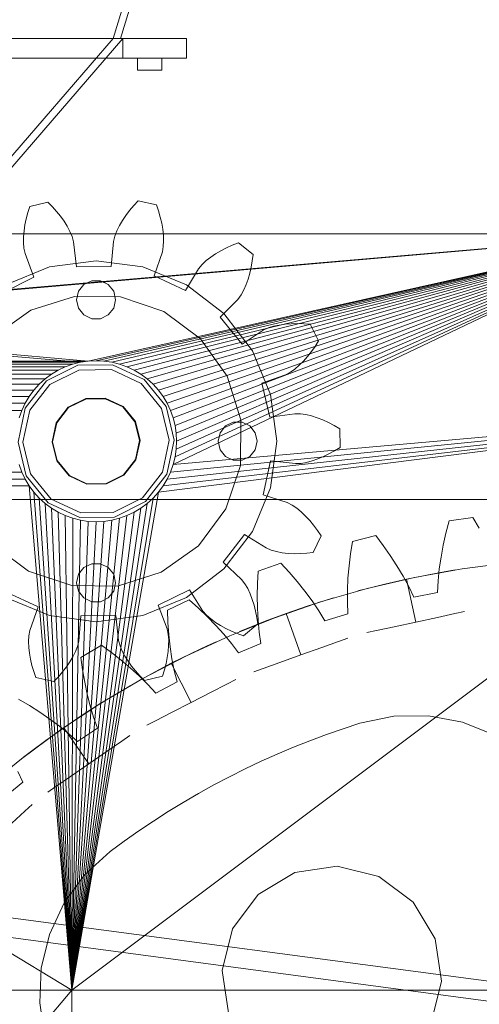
# Model space of a CAD drawing. Header units: millimetres. Extents: x -2233 to 61924, y -68080 to 6847.
# Tile 774 of 1022: x 25009 to 25197, y 1934 to 2338. Entities that reach past the tile are written whole.
import ezdxf

# ---------------------------------------------------------------- set-up
doc = ezdxf.new("R2010")
doc.units = ezdxf.units.MM
doc.layers.add('COTAS_P', color=1, linetype='Continuous', lineweight=0)
doc.layers.add('lateral_briquetadora', color=7, linetype='Continuous', lineweight=0)
doc.dimstyles.new('R19_100', dxfattribs={"dimtxt": 250, "dimasz": 150, "dimexe": 150, "dimexo": 80, "dimgap": 100, "dimtad": 1, "dimtih": 1, "dimtoh": 1, "dimdsep": 46, "dimcen": 0.09, "dimadec": 0, "dimazin": 0, "dimtfac": 1, "dimtdec": 4, "dimtofl": 0, "dimtmove": 0, "dimatfit": 3, "dimfxl": 1, "dimtolj": 1, "dimtzin": 0, "dimarcsym": 0})

# ---------------------------------------------------------------- blocks, each defined once
blk = doc.blocks.new('DIM_R27_6')
at = {"layer": 'COTAS_P'}
for p, q in [((24580.07, 3250), (24980.07, 3250)), ((24980.07, 3250), (24935.07, 3100)), ((24980.07, 0), (24980.07, 3250)), ((24980.07, 3250), (25025.07, 3100)), ((24980.07, 0), (24935.07, 150)), ((24980.07, 0), (25025.07, 150)), ((24580.07, 0), (24980.07, 0))]:
    blk.add_line(p, q, dxfattribs=at)
blk.add_text('3250 P', height=250, rotation=90, dxfattribs=at).set_placement((24880.07, 1625))
blk = doc.blocks.new('DIM_R27_7')
at = {"layer": 'COTAS_P'}
for p, q in [((24250.07, 2141), (24400.07, 2186)), ((26750.07, 2141), (26600.07, 2186)), ((24250.07, 1241), (24250.07, 2141)), ((24250.07, 2141), (26750.07, 2141)), ((24250.07, 2141), (24400.07, 2096)), ((26750.07, 2141), (26600.07, 2096)), ((26750.07, 1241), (26750.07, 2141))]:
    blk.add_line(p, q, dxfattribs=at)
blk.add_text('2500 P', height=250, dxfattribs=at).set_placement((25500.07, 2241))

msp = doc.modelspace()

# ---------------------------------------------------------------- linework, layer by layer
at = {"layer": 'lateral_briquetadora'}
for p, q in [((25047.067, 2330), (25197.067, 2830)), ((25050.067, 2330), (25200.067, 2830)), ((24623.067, 2330), (25077.067, 2330)), ((24650.067, 2330), (25050.067, 2330)), ((24653.067, 2330), (25047.067, 2330)), ((25047.067, 2330), (24965.067, 2235)), ((24969.067, 2235), (25051.067, 2330)), ((25050.067, 2330), (25047.067, 2330)), ((25047.067, 2330), (25051.067, 2330)), ((25051.067, 2330), (25077.067, 2330)), ((25051.067, 2330), (25051.067, 2322)), ((25077.067, 2322), (25077.067, 2330)), ((24623.067, 2322), (25077.067, 2322)), ((25051.067, 2322), (25077.067, 2322)), ((25057.067, 2322), (25067.067, 2322)), ((25057.067, 2322), (25057.067, 2317)), ((25067.067, 2317), (25067.067, 2322)), ((25057.067, 2317), (25067.067, 2317)), ((25012.078, 2258.637), (25012.884, 2261.185)), ((25012.884, 2261.185), (25020.286, 2262.974)), ((25020.286, 2262.974), (25022.167, 2261.076)), ((25022.167, 2261.076), (25023.91, 2259.13)), ((25053.807, 2259.513), (25055.499, 2261.503)), ((25055.499, 2261.503), (25057.33, 2263.449)), ((25057.33, 2263.449), (25064.776, 2261.85)), ((25064.776, 2261.85), (25065.647, 2259.323)), ((25010.902, 2253.61), (25011.417, 2256.11)), ((25011.417, 2256.11), (25012.078, 2258.637)), ((25023.91, 2259.13), (25025.51, 2257.142)), ((25025.51, 2257.142), (25026.958, 2255.114)), ((25050.862, 2255.42), (25052.258, 2257.484)), ((25052.258, 2257.484), (25053.807, 2259.513)), ((25065.647, 2259.323), (25066.373, 2256.814)), ((25066.373, 2256.814), (25066.952, 2254.328)), ((25010.54, 2251.144), (25010.902, 2253.61)), ((25026.958, 2255.114), (25028.244, 2253.05)), ((25028.244, 2253.05), (25029.351, 2250.953)), ((25048.576, 2251.199), (25049.629, 2253.324)), ((25049.629, 2253.324), (25050.862, 2255.42)), ((25066.952, 2254.328), (25067.377, 2251.873)), ((24430.067, 2250), (25036.833, 2197.791)), ((25270.067, 2250), (24430.067, 2250)), ((24430.067, 2250), (25033.63, 2197.316)), ((25270.067, 2250), (24663.302, 2197.791)), ((25270.067, 2250), (24666.505, 2197.316)), ((25010.312, 2246.349), (25010.339, 2248.721)), ((25010.339, 2248.721), (25010.54, 2251.144)), ((25029.351, 2250.953), (25030.249, 2248.823)), ((25030.249, 2248.823), (25030.846, 2246.655)), ((25270.067, 2250), (25036.833, 2197.791)), ((25270.067, 2250), (25040.067, 2197.95)), ((25270.067, 2250), (25043.302, 2197.791)), ((25270.067, 2250), (25046.505, 2197.316)), ((25047.193, 2246.864), (25047.734, 2249.047)), ((25047.734, 2249.047), (25048.576, 2251.199)), ((25270.067, 2250), (25049.647, 2196.529)), ((25270.067, 2250), (25052.696, 2195.438)), ((25270.067, 2250), (25055.624, 2194.054)), ((25270.067, 2250), (25058.401, 2192.389)), ((25270.067, 2250), (25061.002, 2190.46)), ((25270.067, 2250), (25063.402, 2188.285)), ((25270.067, 2250), (25065.577, 2185.885)), ((25067.377, 2251.873), (25067.64, 2249.455)), ((25270.067, 2250), (25067.506, 2183.284)), ((25067.64, 2249.455), (25067.728, 2247.085)), ((25270.067, 2250), (25069.171, 2180.506)), ((25270.067, 2250), (25070.556, 2177.579)), ((25270.067, 2250), (25071.647, 2155.371)), ((25270.067, 2250), (25071.647, 2174.53)), ((25270.067, 2250), (25072.433, 2158.512)), ((25270.067, 2250), (25072.433, 2171.388)), ((25270.067, 2250), (25072.909, 2161.716)), ((25270.067, 2250), (25072.909, 2168.185)), ((25270.067, 2250), (25073.067, 2164.95)), ((25010.486, 2244.045), (25010.312, 2246.349)), ((25010.946, 2241.844), (25010.486, 2244.045)), ((25030.846, 2246.655), (25032.006, 2236.372)), ((25046.296, 2236.555), (25047.193, 2246.864)), ((25067.612, 2244.777), (25067.209, 2242.565)), ((25067.728, 2247.085), (25067.612, 2244.777)), ((25091.2, 2243.031), (25093.475, 2244.187)), ((25093.475, 2244.187), (25095.864, 2245.245)), ((25095.864, 2245.245), (25098.358, 2246.204)), ((25098.358, 2246.204), (25104.372, 2241.533)), ((25014.611, 2232.166), (25010.946, 2241.844)), ((25067.209, 2242.565), (25063.793, 2232.797)), ((25085.156, 2238.966), (25087.026, 2240.423)), ((25087.026, 2240.423), (25089.047, 2241.777)), ((25089.047, 2241.777), (25091.2, 2243.031)), ((25104.372, 2241.533), (25104.06, 2238.879)), ((25003.067, 2229.036), (25020.915, 2236.429)), ((25020.915, 2236.429), (25040.067, 2238.95)), ((25032.006, 2236.372), (25046.296, 2236.555)), ((25040.067, 2238.95), (25059.22, 2236.429)), ((25059.22, 2236.429), (25077.067, 2229.036)), ((25082.028, 2235.66), (25083.462, 2237.392)), ((25083.462, 2237.392), (25085.156, 2238.966)), ((25103.626, 2236.303), (25103.069, 2233.812)), ((25104.06, 2238.879), (25103.626, 2236.303)), ((25001.816, 2225.801), (25014.611, 2232.166)), ((25063.793, 2232.797), (25076.747, 2226.761)), ((25076.747, 2226.761), (25082.028, 2235.66)), ((25103.069, 2233.812), (25102.386, 2231.416)), ((25035.08, 2229.205), (25032.86, 2226.421)), ((25038.287, 2230.75), (25035.08, 2229.205)), ((25041.848, 2230.75), (25038.287, 2230.75)), ((25045.055, 2229.205), (25041.848, 2230.75)), ((25047.275, 2226.421), (25045.055, 2229.205)), ((25077.067, 2229.036), (25092.393, 2217.276)), ((25101.575, 2229.123), (25100.625, 2226.95)), ((25102.386, 2231.416), (25101.575, 2229.123)), ((25013.344, 2218.67), (25031.252, 2224.299)), ((25031.252, 2224.299), (25050.024, 2224.118)), ((25032.86, 2226.421), (25032.067, 2222.95)), ((25048.067, 2222.95), (25047.275, 2226.421)), ((25050.024, 2224.118), (25067.82, 2218.146)), ((25099.52, 2224.92), (25098.197, 2223.102)), ((25100.625, 2226.95), (25099.52, 2224.92)), ((25032.067, 2222.95), (25032.86, 2219.479)), ((25047.275, 2219.479), (25048.067, 2222.95)), ((25098.197, 2223.102), (25090.881, 2215.783)), ((24998.051, 2207.783), (25013.344, 2218.67)), ((25032.86, 2219.479), (25035.08, 2216.696)), ((25035.08, 2216.696), (25038.287, 2215.151)), ((25041.848, 2215.151), (25045.055, 2216.696)), ((25045.055, 2216.696), (25047.275, 2219.479)), ((25067.82, 2218.146), (25082.9, 2206.966)), ((25090.881, 2215.783), (25099.934, 2204.725)), ((25092.393, 2217.276), (25104.153, 2201.95)), ((25038.287, 2215.151), (25041.848, 2215.151)), ((25110.596, 2211.39), (25112.805, 2212.073)), ((25112.805, 2212.073), (25115.123, 2212.574)), ((25115.123, 2212.574), (25117.53, 2212.918)), ((25117.53, 2212.918), (25120.014, 2213.113)), ((25120.014, 2213.113), (25122.566, 2213.168)), ((25122.566, 2213.168), (25125.177, 2213.085)), ((25125.177, 2213.085), (25127.84, 2212.867)), ((25127.84, 2212.867), (25131.232, 2206.048)), ((25099.934, 2204.725), (25108.553, 2210.452)), ((25108.553, 2210.452), (25110.596, 2211.39)), ((25082.9, 2206.966), (25093.788, 2191.674)), ((25129.799, 2203.792), (25128.291, 2201.66)), ((25131.232, 2206.048), (25129.799, 2203.792)), ((25104.153, 2201.95), (25111.546, 2184.103)), ((25126.708, 2199.658), (25125.053, 2197.794)), ((25128.291, 2201.66), (25126.708, 2199.658)), ((24663.302, 2197.791), (25033.63, 2197.316)), ((25036.833, 2197.791), (24666.505, 2197.316)), ((25030.488, 2196.529), (24666.505, 2197.316)), ((25033.63, 2197.316), (24666.505, 2197.316)), ((24669.647, 2196.529), (25033.63, 2197.316)), ((25027.439, 2195.438), (24669.647, 2196.529)), ((25030.488, 2196.529), (24669.647, 2196.529)), ((24672.696, 2195.438), (25030.488, 2196.529)), ((24672.696, 2195.438), (25024.511, 2194.054)), ((25027.439, 2195.438), (24672.696, 2195.438)), ((25027.439, 2195.438), (24675.624, 2194.054)), ((25019.797, 2189.711), (25032.548, 2196.054)), ((25024.511, 2194.054), (25027.439, 2195.438)), ((25027.439, 2195.438), (25030.488, 2196.529)), ((25030.488, 2196.529), (25033.63, 2197.316)), ((25032.548, 2196.054), (25046.788, 2196.237)), ((25033.63, 2197.316), (25036.833, 2197.791)), ((25036.833, 2197.791), (25040.067, 2197.95)), ((25040.067, 2197.95), (25043.302, 2197.791)), ((25043.302, 2197.791), (25046.505, 2197.316)), ((25046.505, 2197.316), (25049.647, 2196.529)), ((25046.788, 2196.237), (25059.697, 2190.222)), ((25049.647, 2196.529), (25052.696, 2195.438)), ((25052.696, 2195.438), (25055.624, 2194.054)), ((25123.327, 2196.081), (25121.529, 2194.535)), ((25125.053, 2197.794), (25123.327, 2196.081)), ((25021.734, 2192.389), (24675.624, 2194.054)), ((25024.511, 2194.054), (24675.624, 2194.054)), ((24678.401, 2192.389), (25024.511, 2194.054)), ((25021.734, 2192.389), (24678.401, 2192.389)), ((24678.401, 2192.389), (25019.133, 2190.46)), ((25021.734, 2192.389), (24681.002, 2190.46)), ((25019.133, 2190.46), (25021.734, 2192.389)), ((25033.018, 2194.11), (25021.064, 2188.164)), ((25021.734, 2192.389), (25024.511, 2194.054)), ((25046.368, 2194.281), (25033.018, 2194.11)), ((25058.47, 2188.643), (25046.368, 2194.281)), ((25055.624, 2194.054), (25058.401, 2192.389)), ((25058.401, 2192.389), (25061.002, 2190.46)), ((25093.788, 2191.674), (25099.416, 2173.765)), ((25117.671, 2192.122), (25107.904, 2188.702)), ((25119.652, 2193.186), (25117.671, 2192.122)), ((25121.529, 2194.535), (25119.652, 2193.186)), ((25016.733, 2188.285), (24681.002, 2190.46)), ((25019.133, 2190.46), (24681.002, 2190.46)), ((25019.133, 2190.46), (24683.402, 2188.285)), ((24683.402, 2188.285), (25014.558, 2185.885)), ((25016.733, 2188.285), (24683.402, 2188.285)), ((25016.733, 2188.285), (24685.577, 2185.885)), ((25011.061, 2178.464), (25019.797, 2189.711)), ((25021.064, 2188.164), (25012.874, 2177.619)), ((25014.558, 2185.885), (25016.733, 2188.285)), ((25016.733, 2188.285), (25019.133, 2190.46)), ((25066.928, 2178.312), (25058.47, 2188.643)), ((25059.697, 2190.222), (25068.718, 2179.203)), ((25061.002, 2190.46), (25063.402, 2188.285)), ((25063.402, 2188.285), (25065.577, 2185.885)), ((25107.904, 2188.702), (25111.263, 2174.811)), ((24685.577, 2185.885), (25012.629, 2183.284)), ((25014.558, 2185.885), (24685.577, 2185.885)), ((24687.506, 2183.284), (25014.558, 2185.885)), ((24687.506, 2183.284), (25010.964, 2180.506)), ((25012.629, 2183.284), (24687.506, 2183.284)), ((25010.964, 2180.506), (25012.629, 2183.284)), ((25012.629, 2183.284), (25014.558, 2185.885)), ((25065.577, 2185.885), (25067.506, 2183.284)), ((25067.506, 2183.284), (25069.171, 2180.506)), ((25111.546, 2184.103), (25114.067, 2164.95)), ((24689.171, 2180.506), (25009.579, 2177.579)), ((25010.964, 2180.506), (24689.171, 2180.506)), ((25010.964, 2180.506), (24690.556, 2177.579)), ((25009.579, 2177.579), (25010.964, 2180.506)), ((25028.665, 2178.878), (25035.838, 2182.446)), ((25028.792, 2178.724), (25035.885, 2182.252)), ((25350.067, 2180), (25030.067, 1940)), ((25035.838, 2182.446), (25043.848, 2182.549)), ((25035.885, 2182.252), (25043.806, 2182.353)), ((25043.806, 2182.353), (25050.986, 2179.008)), ((25043.848, 2182.549), (25051.109, 2179.166)), ((25350.067, 2180), (25065.577, 2144.015)), ((25350.067, 2180), (25067.506, 2146.616)), ((25069.171, 2180.506), (25070.556, 2177.579)), ((25350.067, 2180), (25069.171, 2149.394)), ((25350.067, 2180), (25070.556, 2152.322)), ((25071.647, 2155.371), (25350.067, 2180)), ((25009.579, 2177.579), (24690.556, 2177.579)), ((24691.647, 2174.53), (25009.579, 2177.579)), ((25008.07, 2164.54), (25011.061, 2178.464)), ((25008.488, 2174.53), (25009.579, 2177.579)), ((25012.874, 2177.619), (25010.07, 2164.566)), ((25023.751, 2172.552), (25028.665, 2178.878)), ((25023.933, 2172.467), (25028.792, 2178.724)), ((25050.986, 2179.008), (25056.004, 2172.878)), ((25051.109, 2179.166), (25056.184, 2172.967)), ((25066.928, 2178.312), (25070.065, 2165.335)), ((25068.718, 2179.203), (25072.065, 2165.36)), ((25070.556, 2177.579), (25071.647, 2174.53)), ((25111.263, 2174.811), (25121.513, 2176.231)), ((25121.513, 2176.231), (25123.761, 2176.19)), ((25123.761, 2176.19), (25126.047, 2175.847)), ((25126.047, 2175.847), (25128.353, 2175.293)), ((25128.353, 2175.293), (25130.671, 2174.557)), ((25022.069, 2164.72), (25023.751, 2172.552)), ((25022.269, 2164.722), (25023.933, 2172.467)), ((25056.004, 2172.878), (25057.866, 2165.178)), ((25056.184, 2172.967), (25058.066, 2165.181)), ((25071.647, 2174.53), (25072.433, 2171.388)), ((25072.433, 2171.388), (25072.909, 2168.185)), ((25093.08, 2171.205), (25090.86, 2168.421)), ((25096.287, 2172.75), (25093.08, 2171.205)), ((25099.848, 2172.75), (25096.287, 2172.75)), ((25099.416, 2173.765), (25099.236, 2154.994)), ((25103.055, 2171.205), (25099.848, 2172.75)), ((25105.275, 2168.421), (25103.055, 2171.205)), ((25130.671, 2174.557), (25132.994, 2173.656)), ((25132.994, 2173.656), (25135.317, 2172.598)), ((25135.317, 2172.598), (25137.633, 2171.39)), ((25137.633, 2171.39), (25139.938, 2170.038)), ((25072.909, 2168.185), (25073.067, 2164.95)), ((25090.86, 2168.421), (25090.067, 2164.95)), ((25106.067, 2164.95), (25105.275, 2168.421)), ((25139.938, 2170.038), (25140.036, 2162.423)), ((25011.417, 2150.698), (25008.07, 2164.54)), ((25010.07, 2164.566), (25013.207, 2151.589)), ((25023.951, 2156.933), (25022.069, 2164.72)), ((25024.131, 2157.022), (25022.269, 2164.722)), ((25057.866, 2165.178), (25056.202, 2157.433)), ((25058.066, 2165.181), (25056.384, 2157.349)), ((25070.065, 2165.335), (25067.261, 2152.281)), ((25072.065, 2165.36), (25069.074, 2151.437)), ((25073.067, 2164.95), (25072.909, 2161.716)), ((25090.067, 2164.95), (25090.86, 2161.479)), ((25105.275, 2161.479), (25106.067, 2164.95)), ((25114.067, 2164.95), (25111.546, 2145.798)), ((25072.909, 2161.716), (25072.433, 2158.512)), ((25090.86, 2161.479), (25093.08, 2158.696)), ((25103.055, 2158.696), (25105.275, 2161.479)), ((25135.481, 2159.746), (25133.187, 2158.629)), ((25137.766, 2161.012), (25135.481, 2159.746)), ((25140.036, 2162.423), (25137.766, 2161.012)), ((25009.579, 2152.322), (25008.488, 2155.371)), ((25029.026, 2150.735), (25023.951, 2156.933)), ((25029.149, 2150.893), (25024.131, 2157.022)), ((25056.202, 2157.433), (25051.343, 2151.177)), ((25056.384, 2157.349), (25051.47, 2151.022)), ((25071.647, 2155.371), (25070.556, 2152.322)), ((25072.433, 2158.512), (25071.647, 2155.371)), ((25093.08, 2158.696), (25096.287, 2157.151)), ((25096.287, 2157.151), (25099.848, 2157.151)), ((25099.848, 2157.151), (25103.055, 2158.696)), ((25111.492, 2156.917), (25108.491, 2142.944)), ((25121.775, 2155.76), (25111.492, 2156.917)), ((25124.022, 2155.859), (25121.775, 2155.76)), ((25126.298, 2156.26), (25124.022, 2155.859)), ((25128.589, 2156.873), (25126.298, 2156.26)), ((25130.888, 2157.668), (25128.589, 2156.873)), ((25133.187, 2158.629), (25130.888, 2157.668)), ((25009.579, 2152.322), (24689.171, 2149.394)), ((24690.556, 2152.322), (25009.579, 2152.322)), ((24690.556, 2152.322), (25010.964, 2149.394)), ((25010.964, 2149.394), (25009.579, 2152.322)), ((25021.665, 2141.258), (25013.207, 2151.589)), ((25051.343, 2151.177), (25044.25, 2147.649)), ((25051.47, 2151.022), (25044.297, 2147.454)), ((25067.261, 2152.281), (25059.071, 2141.737)), ((25069.074, 2151.437), (25060.338, 2140.189)), ((25070.556, 2152.322), (25069.171, 2149.394)), ((25099.236, 2154.994), (25093.263, 2137.197)), ((25010.964, 2149.394), (24687.506, 2146.616)), ((24689.171, 2149.394), (25010.964, 2149.394)), ((25012.629, 2146.616), (25010.964, 2149.394)), ((25020.438, 2139.678), (25011.417, 2150.698)), ((25036.287, 2147.352), (25029.026, 2150.735)), ((25036.329, 2147.547), (25029.149, 2150.893)), ((25044.297, 2147.454), (25036.287, 2147.352)), ((25044.25, 2147.649), (25036.329, 2147.547)), ((25069.171, 2149.394), (25067.506, 2146.616)), ((24687.506, 2146.616), (25012.629, 2146.616)), ((24687.506, 2146.616), (25030.067, 1940)), ((25014.558, 2144.015), (25012.629, 2146.616)), ((25012.629, 2146.616), (25030.067, 1940)), ((25014.558, 2144.015), (25016.733, 2141.616)), ((25014.558, 2144.015), (25030.067, 1940)), ((25030.067, 1940), (25065.577, 2144.015)), ((25065.577, 2144.015), (25063.402, 2141.616)), ((25067.506, 2146.616), (25065.577, 2144.015)), ((25111.546, 2145.798), (25104.153, 2127.95)), ((25108.491, 2142.944), (25118.342, 2139.776)), ((25019.133, 2139.441), (25016.733, 2141.616)), ((25016.733, 2141.616), (25030.067, 1940)), ((25021.734, 2137.512), (25019.133, 2139.441)), ((25019.133, 2139.441), (25030.067, 1940)), ((25033.347, 2133.664), (25020.438, 2139.678)), ((25033.767, 2135.619), (25021.665, 2141.258)), ((25063.402, 2141.616), (25030.067, 1940)), ((25061.002, 2139.441), (25030.067, 1940)), ((25059.071, 2141.737), (25047.117, 2135.79)), ((25060.338, 2140.189), (25047.587, 2133.846)), ((25061.002, 2139.441), (25058.401, 2137.512)), ((25063.402, 2141.616), (25061.002, 2139.441)), ((25118.342, 2139.776), (25120.35, 2138.763)), ((25024.511, 2135.847), (25021.734, 2137.512)), ((25021.734, 2137.512), (25030.067, 1940)), ((25027.439, 2134.462), (25024.511, 2135.847)), ((25024.511, 2135.847), (25030.067, 1940)), ((25058.401, 2137.512), (25030.067, 1940)), ((25055.624, 2135.847), (25030.067, 1940)), ((25047.117, 2135.79), (25033.767, 2135.619)), ((25055.624, 2135.847), (25052.696, 2134.462)), ((25058.401, 2137.512), (25055.624, 2135.847)), ((25093.263, 2137.197), (25082.084, 2122.117)), ((25120.35, 2138.763), (25122.26, 2137.463)), ((25122.26, 2137.463), (25124.098, 2135.963)), ((25124.098, 2135.963), (25125.867, 2134.295)), ((25030.488, 2133.371), (25027.439, 2134.462)), ((25027.439, 2134.462), (25030.067, 1940)), ((25052.696, 2134.462), (25030.067, 1940)), ((25049.647, 2133.371), (25030.067, 1940)), ((25030.488, 2133.371), (25030.067, 1940)), ((25046.505, 2132.584), (25030.067, 1940)), ((25033.63, 2132.584), (25030.067, 1940)), ((25043.302, 2132.109), (25030.067, 1940)), ((25036.833, 2132.109), (25030.067, 1940)), ((25040.067, 2131.95), (25030.067, 1940)), ((25033.63, 2132.584), (25030.488, 2133.371)), ((25047.587, 2133.846), (25033.347, 2133.664)), ((25036.833, 2132.109), (25033.63, 2132.584)), ((25040.067, 2131.95), (25036.833, 2132.109)), ((25043.302, 2132.109), (25040.067, 2131.95)), ((25046.505, 2132.584), (25043.302, 2132.109)), ((25049.647, 2133.371), (25046.505, 2132.584)), ((25052.696, 2134.462), (25049.647, 2133.371)), ((25125.867, 2134.295), (25127.569, 2132.474)), ((25127.569, 2132.474), (25129.202, 2130.513)), ((25183.403, 2127.327), (25184.668, 2132.283)), ((25184.668, 2132.283), (25194.423, 2133.73)), ((25194.423, 2133.73), (25197.072, 2129.354)), ((25104.153, 2127.95), (25092.393, 2112.624)), ((25129.202, 2130.513), (25130.765, 2128.421)), ((25130.765, 2128.421), (25132.255, 2126.202)), ((25182.311, 2122.39), (25183.403, 2127.327)), ((25012.315, 2111.755), (24997.235, 2122.934)), ((25100.933, 2126.722), (25092.167, 2115.436)), ((25109.696, 2121.219), (25100.933, 2126.722)), ((25132.255, 2126.202), (25129.039, 2119.299)), ((25144.289, 2118.855), (25145.062, 2123.911)), ((25145.062, 2123.911), (25154.628, 2126.307)), ((25154.628, 2126.307), (25157.694, 2122.213)), ((25082.084, 2122.117), (25066.791, 2111.23)), ((25111.763, 2120.333), (25109.696, 2121.219)), ((25113.988, 2119.707), (25111.763, 2120.333)), ((25116.318, 2119.265), (25113.988, 2119.707)), ((25118.734, 2118.984), (25116.318, 2119.265)), ((25121.222, 2118.852), (25118.734, 2118.984)), ((25123.774, 2118.863), (25121.222, 2118.852)), ((25126.382, 2119.012), (25123.774, 2118.863)), ((25129.039, 2119.299), (25126.382, 2119.012)), ((25143.686, 2113.835), (25144.289, 2118.855)), ((25157.694, 2122.213), (25160.592, 2118.07)), ((25181.4, 2117.476), (25182.311, 2122.39)), ((25038.287, 2114.75), (25035.08, 2113.205)), ((25041.848, 2114.75), (25038.287, 2114.75)), ((25045.055, 2113.205), (25041.848, 2114.75)), ((25092.167, 2115.436), (25099.668, 2108.307)), ((25106.468, 2111.698), (25115.753, 2115.02)), ((25115.753, 2115.02), (25119.205, 2111.246)), ((25160.592, 2118.07), (25163.314, 2113.878)), ((25180.684, 2112.589), (25181.4, 2117.476)), ((25190.056, 2112.632), (25209.766, 2115.174)), ((25030.111, 2105.782), (25012.315, 2111.755)), ((25035.08, 2113.205), (25032.86, 2110.421)), ((25047.275, 2110.421), (25045.055, 2113.205)), ((25066.791, 2111.23), (25048.883, 2105.601)), ((25092.393, 2112.624), (25077.067, 2100.864)), ((25106.194, 2106.591), (25106.468, 2111.698)), ((25119.205, 2111.246), (25122.495, 2107.407)), ((25143.261, 2108.855), (25143.686, 2113.835)), ((25163.314, 2113.878), (25165.846, 2109.637)), ((25170.5, 2109.095), (25190.056, 2112.632)), ((25176.188, 2110.23), (25183.38, 2111.54)), ((25180.18, 2107.734), (25180.684, 2112.589)), ((25183.38, 2111.54), (25187.384, 2112.209)), ((25032.86, 2110.421), (25032.067, 2106.95)), ((25032.067, 2106.95), (25032.86, 2103.479)), ((25048.067, 2106.95), (25047.275, 2110.421)), ((25047.275, 2103.479), (25048.067, 2106.95)), ((25099.668, 2108.307), (25101.037, 2106.523)), ((25122.495, 2107.407), (25125.615, 2103.502)), ((25143.028, 2103.922), (25143.261, 2108.855)), ((25151.148, 2104.572), (25170.5, 2109.095)), ((25167.259, 2108.409), (25158.374, 2106.382)), ((25165.846, 2109.637), (25168.169, 2105.345)), ((25167.259, 2108.409), (25176.188, 2110.23)), ((25171.059, 2090.815), (25167.259, 2108.409)), ((25179.916, 2102.919), (25180.18, 2107.734)), ((25016.342, 2097.104), (25003.388, 2103.139)), ((25048.883, 2105.601), (25030.111, 2105.782)), ((25032.86, 2103.479), (25035.08, 2100.696)), ((25045.055, 2100.696), (25047.275, 2103.479)), ((25078.319, 2104.099), (25065.524, 2097.734)), ((25083.826, 2095.339), (25078.319, 2104.099)), ((25101.037, 2106.523), (25102.194, 2104.523)), ((25102.194, 2104.523), (25103.199, 2102.374)), ((25106.086, 2101.535), (25106.194, 2106.591)), ((25125.615, 2103.502), (25128.55, 2099.53)), ((25132.05, 2099.075), (25151.148, 2104.572)), ((25143.002, 2099.041), (25143.028, 2103.922)), ((25151.283, 2104.607), (25147.36, 2103.565)), ((25158.374, 2106.382), (25151.283, 2104.607)), ((25168.169, 2105.345), (25170.256, 2100.998)), ((25170.256, 2100.998), (25179.916, 2102.919)), ((25020.915, 2093.472), (25003.067, 2100.864)), ((25035.08, 2100.696), (25038.287, 2099.151)), ((25038.287, 2099.151), (25041.848, 2099.151)), ((25041.848, 2099.151), (25045.055, 2100.696)), ((25077.067, 2100.864), (25059.22, 2093.472)), ((25069.256, 2095.761), (25078.171, 2099.977)), ((25078.171, 2099.977), (25081.976, 2096.559)), ((25103.199, 2102.374), (25104.069, 2100.104)), ((25104.069, 2100.104), (25104.813, 2097.725)), ((25106.151, 2096.538), (25106.086, 2101.535)), ((25113.255, 2092.617), (25132.05, 2099.075)), ((25126.538, 2097.291), (25133.497, 2099.528)), ((25128.55, 2099.53), (25131.283, 2095.486)), ((25133.497, 2099.528), (25137.379, 2100.715)), ((25143.211, 2094.223), (25143.002, 2099.041)), ((25012.926, 2087.336), (25016.342, 2097.104)), ((25065.524, 2097.734), (25069.189, 2088.057)), ((25069.484, 2090.651), (25069.256, 2095.761)), ((25081.976, 2096.559), (25085.627, 2093.061)), ((25085.304, 2093.644), (25083.826, 2095.339)), ((25104.813, 2097.725), (25105.434, 2095.25)), ((25105.434, 2095.25), (25105.934, 2092.686)), ((25106.402, 2091.605), (25106.151, 2096.538)), ((25117.922, 2094.321), (25126.538, 2097.291)), ((25131.283, 2095.486), (25133.786, 2091.364)), ((25187.107, 2094.281), (25191.071, 2095.137)), ((25040.067, 2090.95), (25020.915, 2093.472)), ((25033.839, 2093.346), (25032.942, 2083.037)), ((25048.129, 2093.529), (25033.839, 2093.346)), ((25059.22, 2093.472), (25040.067, 2090.95)), ((25049.289, 2083.246), (25048.129, 2093.529)), ((25069.872, 2085.61), (25069.484, 2090.651)), ((25087.037, 2092.114), (25085.304, 2093.644)), ((25085.627, 2093.061), (25089.114, 2089.481)), ((25088.945, 2090.705), (25087.037, 2092.114)), ((25090.999, 2089.404), (25088.945, 2090.705)), ((25094.811, 2085.216), (25113.255, 2092.617)), ((25109.378, 2091.151), (25102.58, 2088.466)), ((25105.934, 2092.686), (25106.314, 2090.041)), ((25106.855, 2086.745), (25106.402, 2091.605)), ((25117.922, 2094.321), (25109.378, 2091.151)), ((25123.986, 2077.373), (25117.922, 2094.321)), ((25133.786, 2091.364), (25143.211, 2094.223)), ((25171.059, 2090.815), (25162.153, 2088.892)), ((25171.059, 2090.815), (25179.965, 2092.739)), ((25179.965, 2092.739), (25187.107, 2094.281)), ((25012.523, 2085.124), (25012.926, 2087.336)), ((25069.189, 2088.057), (25069.649, 2085.856)), ((25089.114, 2089.481), (25092.425, 2085.816)), ((25093.184, 2088.205), (25090.999, 2089.404)), ((25095.488, 2087.108), (25093.184, 2088.205)), ((25097.903, 2086.111), (25095.488, 2087.108)), ((25102.58, 2088.466), (25098.826, 2086.92)), ((25106.314, 2090.041), (25100.421, 2085.216)), ((25107.535, 2081.972), (25106.855, 2086.745)), ((25155.011, 2087.349), (25151.047, 2086.493)), ((25162.153, 2088.892), (25155.011, 2087.349)), ((25012.407, 2082.815), (25012.523, 2085.124)), ((25012.495, 2080.445), (25012.407, 2082.815)), ((25032.942, 2083.037), (25032.401, 2080.854)), ((25049.886, 2081.078), (25049.289, 2083.246)), ((25069.649, 2085.856), (25069.823, 2083.551)), ((25069.823, 2083.551), (25069.796, 2081.18)), ((25070.427, 2080.643), (25069.872, 2085.61)), ((25076.765, 2076.89), (25094.811, 2085.216)), ((25085.608, 2081.109), (25089.303, 2082.791)), ((25092.425, 2085.816), (25095.541, 2082.059)), ((25100.421, 2085.216), (25097.903, 2086.111)), ((25132.565, 2080.442), (25139.445, 2082.904)), ((25139.445, 2082.904), (25143.263, 2084.27)), ((25012.758, 2078.028), (25012.495, 2080.445)), ((25031.559, 2078.702), (25030.505, 2076.577)), ((25032.401, 2080.854), (25031.559, 2078.702)), ((25033.786, 2076.253), (25042.244, 2081.323)), ((25042.244, 2081.323), (25046.366, 2078.294)), ((25050.784, 2078.948), (25049.886, 2081.078)), ((25051.891, 2076.851), (25050.784, 2078.948)), ((25069.595, 2078.756), (25069.233, 2076.291)), ((25069.796, 2081.18), (25069.595, 2078.756)), ((25071.161, 2075.758), (25070.427, 2080.643)), ((25079.001, 2077.982), (25085.608, 2081.109)), ((25095.541, 2082.059), (25098.436, 2078.203)), ((25098.436, 2078.203), (25107.535, 2081.972)), ((25123.986, 2077.373), (25132.565, 2080.442)), ((25013.183, 2075.572), (25012.758, 2078.028)), ((25013.762, 2073.087), (25013.183, 2075.572)), ((25029.273, 2074.48), (25027.877, 2072.416)), ((25030.505, 2076.577), (25029.273, 2074.48)), ((25034.514, 2071.19), (25033.786, 2076.253)), ((25046.366, 2078.294), (25050.343, 2075.171)), ((25050.343, 2075.171), (25054.164, 2071.95)), ((25053.177, 2074.787), (25051.891, 2076.851)), ((25054.625, 2072.759), (25053.177, 2074.787)), ((25059.165, 2067.661), (25076.765, 2076.89)), ((25069.233, 2076.291), (25068.718, 2073.791)), ((25070.847, 2073.913), (25079.001, 2077.982)), ((25072.087, 2070.966), (25071.161, 2075.758)), ((25123.986, 2077.373), (25115.408, 2074.303)), ((25014.488, 2070.578), (25013.762, 2073.087)), ((25015.359, 2068.051), (25014.488, 2070.578)), ((25026.328, 2070.387), (25024.636, 2068.398)), ((25027.877, 2072.416), (25026.328, 2070.387)), ((25035.394, 2066.211), (25034.514, 2071.19)), ((25054.164, 2071.95), (25057.818, 2068.627)), ((25056.225, 2070.77), (25054.625, 2072.759)), ((25057.968, 2068.825), (25056.225, 2070.77)), ((25070.847, 2073.913), (25062.79, 2069.655)), ((25068.057, 2071.264), (25067.251, 2068.716)), ((25068.718, 2073.791), (25068.057, 2071.264)), ((25079.071, 2057.901), (25070.847, 2073.913)), ((25073.232, 2066.282), (25072.087, 2070.966)), ((25108.528, 2071.842), (25104.71, 2070.476)), ((25115.408, 2074.303), (25108.528, 2071.842)), ((25022.805, 2066.452), (25015.359, 2068.051)), ((25024.636, 2068.398), (25022.805, 2066.452)), ((25042.055, 2057.552), (25059.165, 2067.661)), ((25062.79, 2069.655), (25056.4, 2066.105)), ((25057.818, 2068.627), (25061.288, 2065.194)), ((25059.849, 2066.926), (25057.968, 2068.825)), ((25067.251, 2068.716), (25059.849, 2066.926)), ((25064.546, 2061.639), (25073.232, 2066.282)), ((25093.676, 2065.403), (25097.283, 2067.256)), ((25036.433, 2061.322), (25035.394, 2066.211)), ((25056.4, 2066.105), (25052.88, 2064.083)), ((25061.288, 2065.194), (25064.546, 2061.639)), ((25087.176, 2062.064), (25093.676, 2065.403)), ((25008.319, 2059.237), (25012.718, 2056.627)), ((25037.642, 2056.533), (25036.433, 2061.322)), ((25040.534, 2056.596), (25043.977, 2058.746)), ((25079.071, 2057.901), (25087.176, 2062.064)), ((25012.718, 2056.627), (25016.982, 2053.908)), ((25025.478, 2046.589), (25042.055, 2057.552)), ((25034.391, 2052.634), (25040.534, 2056.596)), ((25039.034, 2051.855), (25037.642, 2056.533)), ((25079.071, 2057.901), (25070.966, 2053.738)), ((25016.982, 2053.908), (25021.1, 2051.077)), ((25021.1, 2051.077), (25025.062, 2048.128)), ((25026.838, 2047.535), (25034.391, 2052.634)), ((25040.632, 2047.306), (25039.034, 2051.855)), ((25064.467, 2050.4), (25060.86, 2048.547)), ((25070.966, 2053.738), (25064.467, 2050.4)), ((25148.126, 2049.358), (25162.037, 2052.27)), ((25162.037, 2052.27), (25176.249, 2052.412)), ((25176.249, 2052.412), (25190.215, 2049.778)), ((25009.478, 2034.801), (25025.478, 2046.589)), ((25026.838, 2047.535), (25019.405, 2042.262)), ((25025.062, 2048.128), (25028.852, 2045.052)), ((25037.082, 2032.734), (25026.838, 2047.535)), ((25032.443, 2041.834), (25040.632, 2047.306)), ((25134.437, 2044.734), (25141.257, 2047.118)), ((25141.257, 2047.118), (25148.126, 2049.358)), ((25190.215, 2049.778), (25203.4, 2044.471)), ((25019.405, 2042.262), (25013.533, 2037.908)), ((25028.852, 2045.052), (25032.443, 2041.834)), ((25044.574, 2037.919), (25050.582, 2042.078)), ((25050.582, 2042.078), (25053.916, 2044.385)), ((25120.957, 2039.532), (25127.67, 2042.205)), ((25127.67, 2042.205), (25134.437, 2044.734)), ((25114.303, 2036.718), (25120.957, 2039.532)), ((26245.072, 1804.947), (24498.76, 2036.782)), ((24994.096, 2022.218), (25009.478, 2034.801)), ((25013.533, 2037.908), (25010.308, 2035.444)), ((25037.082, 2032.734), (25044.574, 2037.919)), ((25107.71, 2033.763), (25114.303, 2036.718)), ((25037.082, 2032.734), (25029.59, 2027.548)), ((25094.72, 2027.435), (25101.182, 2030.668)), ((25101.182, 2030.668), (25107.71, 2033.763)), ((26244.019, 1797.017), (24497.707, 2028.852)), ((25010.049, 2025.226), (25008.012, 2029.596)), ((25029.59, 2027.548), (25023.581, 2023.39)), ((25088.329, 2024.066), (25094.72, 2027.435)), ((25002.436, 2018.977), (25010.049, 2025.226)), ((25023.581, 2023.39), (25020.247, 2021.082)), ((25082.011, 2020.562), (25088.329, 2024.066)), ((25075.769, 2016.924), (25082.011, 2020.562)), ((25010.902, 2013.327), (25013.906, 2016.05)), ((25069.605, 2013.155), (25075.769, 2016.924)), ((25005.488, 2008.42), (25010.902, 2013.327)), ((25063.523, 2009.255), (25069.605, 2013.155)), ((25057.525, 2005.227), (25063.523, 2009.255)), ((25051.614, 2001.073), (25057.525, 2005.227)), ((25045.793, 1996.794), (25051.614, 2001.073)), ((25035.323, 1987.182), (25045.793, 1996.794)), ((25121.481, 1988.192), (25138.849, 1990.768)), ((25138.849, 1990.768), (25155.881, 1986.502)), ((25026.93, 1975.713), (25035.323, 1987.182)), ((25106.421, 1979.165), (25121.481, 1988.192)), ((25155.881, 1986.502), (25169.984, 1976.043)), ((25095.962, 1965.062), (25106.421, 1979.165)), ((25020.935, 1962.827), (25026.93, 1975.713)), ((25169.984, 1976.043), (25179.011, 1960.982)), ((25017.57, 1949.018), (25020.935, 1962.827)), ((25091.695, 1948.03), (25095.962, 1965.062)), ((25179.011, 1960.982), (25181.587, 1943.614)), ((25016.963, 1934.819), (25017.57, 1949.018)), ((25094.272, 1930.662), (25091.695, 1948.03)), ((25181.587, 1943.614), (25177.321, 1926.582)), ((25030.067, 1940), (24670.067, 1940)), ((25030.067, 1940), (24670.067, 1510)), ((25030.067, 1510), (25030.067, 1940)), ((25030.067, 1940), (25470.067, 1940)), ((25019.138, 1920.774), (25016.963, 1934.819))]:
    msp.add_line(p, q, dxfattribs=at)

# ---------------------------------------------------------------- dimensions: what is measured, and where the dimension line sits
at = {"layer": 'COTAS_P'}
for p1, p2, distance, picture, middle in [((24580.067, 0), (24580.067, 3250), -400, 'DIM_R27_6', (24980.067, 1625)), ((24250.067, 1241), (26750.067, 1241), 900, 'DIM_R27_7', (25500.067, 2141))]:
    dim = msp.add_aligned_dim(p1=p1, p2=p2, distance=distance, text='<> P', dimstyle='R19_100', dxfattribs=at)
    dim.commit()
    dim.dimension.update_dxf_attribs({"geometry": picture, "text_midpoint": middle})

doc.saveas('drawing.dxf')
